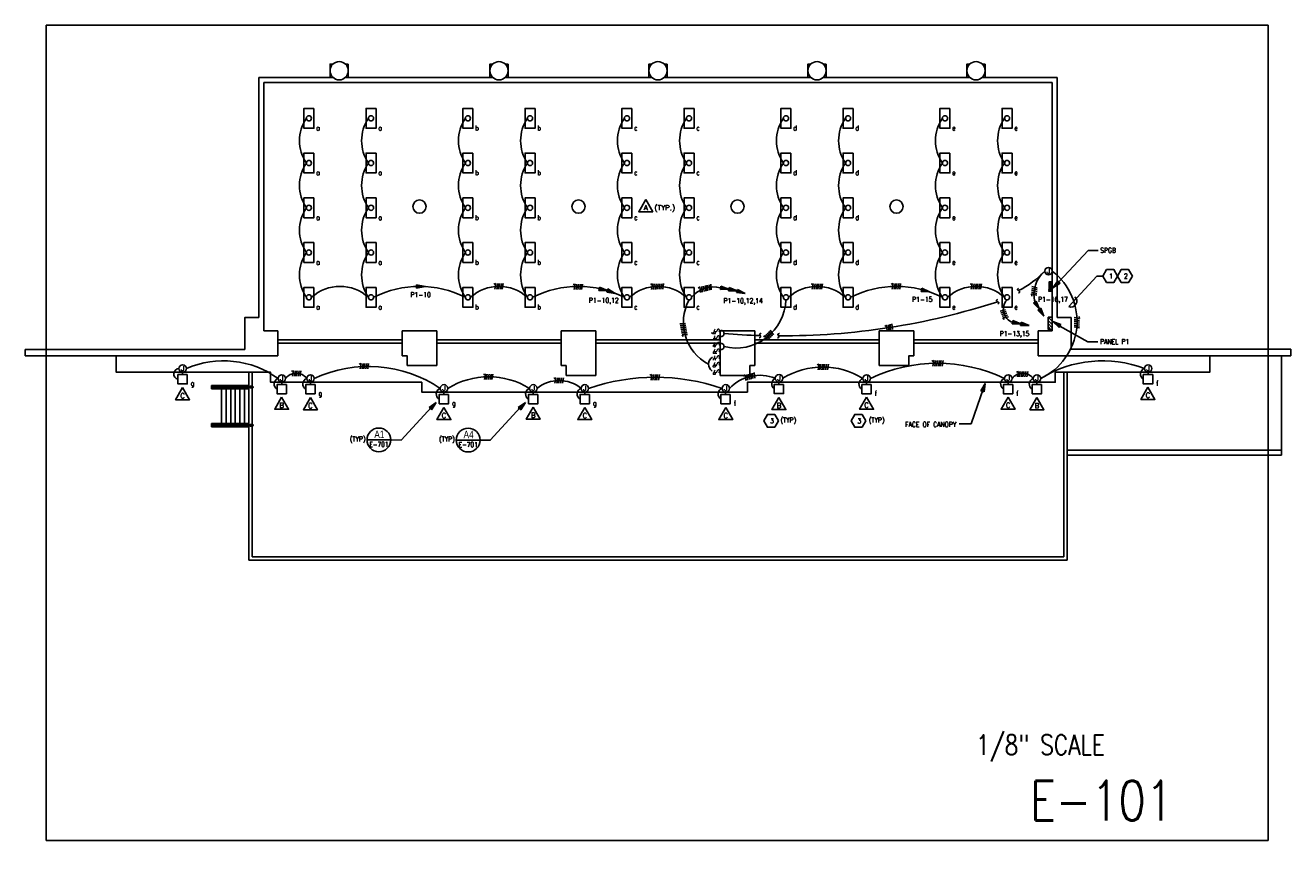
# Model space of a CAD drawing. Header units: inches. Extents: x -9715 to 32893, y -15613 to -1138.
# Tile 364 of 380: x 15472 to 18528, y -7327 to -5310. Entities that reach past the tile are written whole.
import ezdxf
from ezdxf.enums import TextEntityAlignment as Align

# ---------------------------------------------------------------- set-up
doc = ezdxf.new("R2010")
doc.units = ezdxf.units.IN
doc.header["$MEASUREMENT"] = 0
doc.linetypes.add('HIDDEN4', pattern=[0.09375, 0.0625, -0.03125])
doc.layers.get('0').update_dxf_attribs({"color": 252})
doc.layers.get('DEFPOINTS').update_dxf_attribs({"color": 11})
for name, color, linetype in [('E-ANNO-TEXT', 3, 'Continuous'), ('E-ELEC-LITE', 133, 'Continuous'), ('E-LITE-CIRC', 133, 'Continuous'), ('E-POWR-PANL', 113, 'Continuous'), ('S-ANNO-DIMS', 2, 'Continuous'), ('S-FNDN-FTNG', 138, 'Continuous')]:
    doc.layers.add(name, color=color, linetype=linetype)
doc.layers.add('E-ELEC-WIRE', color=133, linetype='Continuous', lineweight=25)
doc.styles.add('DIM', font='ROMANS.shx', dxfattribs={"width": 0.8})
doc.styles.add('small', font='romans.shx', dxfattribs={"width": 0.8, "height": 0.09375})
doc.styles.get("Standard").update_dxf_attribs({"font": 'romans.shx', "width": 0.8})
doc.styles.add('SYMBOL', font='SIMPLEX', dxfattribs={"width": 0.9, "height": 0.125})
doc.styles.add('Title', font='swiss.ttf', dxfattribs={"width": 0.8})

# ---------------------------------------------------------------- blocks, each defined once
blk = doc.blocks.new('JUNCBOX')
at = {"color": 0, "linetype": 'ByBlock', "lineweight": -2}
blk.add_circle((0, 0), 0.0938, dxfattribs=at)
at = {"color": 3, "linetype": 'Continuous', "lineweight": -2, "style": 'SYMBOL', "width": 0.9}
blk.add_text('J', height=0.125, dxfattribs=at).set_placement((0, 0), align=Align.MIDDLE)
blk = doc.blocks.new('INCANSQW')
at = {"color": 0, "linetype": 'ByBlock', "lineweight": -2}
for p, q in [((0, 0.068), (0, -0.073)), ((0.047, 0), (0, 0))]:
    blk.add_line(p, q, dxfattribs=at)
blk.add_lwpolyline([(0.047, 0.094), (0.234, 0.094), (0.234, -0.094), (0.047, -0.094)], close=True, dxfattribs=at)
blk = doc.blocks.new('Key Note-Triangle')
blk.add_lwpolyline([(0, 0.156), (-0.135, -0.078), (0.135, -0.078)], close=True)
blk.add_attdef('X', text='', height=0.1).set_placement((0, 0), align=Align.MIDDLE_CENTER)
blk = doc.blocks.new('*X560')
at = {"color": 0}
for p, q in [((297, 330.1), (302.9, 336)), ((297, 330.2), (302.8, 336)), ((297, 330.4), (302.6, 336)), ((297, 330.6), (302.4, 336)), ((297, 330.8), (302.2, 336)), ((297, 330.9), (302.1, 336)), ((297, 331.1), (301.9, 336)), ((297, 331.3), (301.7, 336)), ((297, 331.5), (301.5, 336)), ((297, 331.6), (301.4, 336)), ((297, 331.8), (301.2, 336)), ((297, 332), (301, 336)), ((297, 332.2), (300.8, 336)), ((297, 332.4), (300.6, 336)), ((297, 332.5), (300.5, 336)), ((297, 332.7), (300.3, 336)), ((297, 332.9), (300.1, 336)), ((297, 333.1), (299.9, 336)), ((297, 333.2), (299.8, 336)), ((297, 333.4), (299.6, 336)), ((297, 333.6), (299.4, 336)), ((297, 333.8), (299.2, 336)), ((297, 333.9), (299.1, 336)), ((297, 334.1), (298.9, 336)), ((297, 334.3), (298.7, 336)), ((297, 334.5), (298.5, 336)), ((297, 334.7), (298.3, 336)), ((297, 334.8), (298.2, 336)), ((297, 335), (298, 336)), ((297, 335.2), (297.8, 336)), ((297, 335.4), (297.6, 336)), ((297, 335.5), (297.5, 336)), ((297, 335.7), (297.3, 336)), ((297, 335.9), (297.1, 336)), ((297.1, 330), (303.1, 336)), ((297.3, 330), (303.3, 336)), ((297.5, 330), (303.5, 336)), ((297.6, 330), (303.6, 336)), ((297.8, 330), (303.8, 336)), ((298, 330), (304, 336)), ((298.2, 330), (304.2, 336)), ((298.4, 330), (304.4, 336)), ((298.5, 330), (304.5, 336)), ((298.7, 330), (304.7, 336)), ((298.9, 330), (304.9, 336)), ((299.1, 330), (305.1, 336)), ((299.2, 330), (305.2, 336)), ((299.4, 330), (305.4, 336)), ((299.6, 330), (305.6, 336)), ((299.8, 330), (305.8, 336)), ((299.9, 330), (305.9, 336)), ((300.1, 330), (306.1, 336)), ((300.3, 330), (306.3, 336)), ((300.5, 330), (306.5, 336)), ((300.7, 330), (306.7, 336)), ((300.8, 330), (306.8, 336)), ((301, 330), (307, 336)), ((301.2, 330), (307.2, 336)), ((301.4, 330), (307.4, 336)), ((301.5, 330), (307.5, 336)), ((301.7, 330), (307.7, 336)), ((301.9, 330), (307.9, 336)), ((302.1, 330), (308.1, 336)), ((302.2, 330), (308.2, 336)), ((302.4, 330), (308.4, 336)), ((302.6, 330), (308.6, 336)), ((302.8, 330), (308.8, 336)), ((303, 330), (309, 336)), ((303.1, 330), (309.1, 336)), ((303.3, 330), (309.3, 336)), ((303.5, 330), (309.5, 336)), ((303.7, 330), (309.7, 336)), ((303.8, 330), (309.8, 336)), ((304, 330), (310, 336)), ((304.2, 330), (310.2, 336)), ((304.4, 330), (310.4, 336)), ((304.5, 330), (310.5, 336)), ((304.7, 330), (310.7, 336)), ((304.9, 330), (310.9, 336)), ((305.1, 330), (311.1, 336)), ((305.3, 330), (311.3, 336)), ((305.4, 330), (311.4, 336)), ((305.6, 330), (311.6, 336)), ((305.8, 330), (311.8, 336)), ((306, 330), (312, 336)), ((306.1, 330), (312.1, 336)), ((306.3, 330), (312.3, 336)), ((306.5, 330), (312.5, 336)), ((306.7, 330), (312.7, 336)), ((306.8, 330), (312.8, 336)), ((307, 330), (313, 336)), ((307.2, 330), (313.2, 336)), ((307.4, 330), (313.4, 336)), ((307.5, 330), (313.5, 336)), ((307.7, 330), (313.7, 336)), ((307.9, 330), (313.9, 336)), ((308.1, 330), (314.1, 336)), ((308.3, 330), (314.3, 336)), ((308.4, 330), (314.4, 336)), ((308.6, 330), (314.6, 336)), ((308.8, 330), (314.8, 336)), ((309, 330), (315, 336)), ((309.1, 330), (315, 335.9)), ((309.3, 330), (315, 335.7)), ((309.5, 330), (315, 335.5)), ((309.7, 330), (315, 335.3)), ((309.8, 330), (315, 335.2)), ((310, 330), (315, 335)), ((310.2, 330), (315, 334.8)), ((310.4, 330), (315, 334.6)), ((310.6, 330), (315, 334.4)), ((310.7, 330), (315, 334.3)), ((310.9, 330), (315, 334.1)), ((311.1, 330), (315, 333.9)), ((311.3, 330), (315, 333.7)), ((311.4, 330), (315, 333.6)), ((311.6, 330), (315, 333.4)), ((311.8, 330), (315, 333.2)), ((312, 330), (315, 333)), ((312.1, 330), (315, 332.9)), ((312.3, 330), (315, 332.7)), ((312.5, 330), (315, 332.5)), ((312.7, 330), (315, 332.3)), ((312.9, 330), (315, 332.1)), ((313, 330), (315, 332)), ((313.2, 330), (315, 331.8)), ((313.4, 330), (315, 331.6)), ((313.6, 330), (315, 331.4)), ((313.7, 330), (315, 331.3)), ((313.9, 330), (315, 331.1)), ((314.1, 330), (315, 330.9)), ((314.3, 330), (315, 330.7)), ((314.4, 330), (315, 330.6)), ((314.6, 330), (315, 330.4)), ((314.8, 330), (315, 330.2)), ((315, 330), (315, 330))]:
    blk.add_line(p, q, dxfattribs=at)
blk = doc.blocks.new('PNL277')
at = {"color": 0, "linetype": 'ByBlock', "lineweight": -2, "xscale": 1.333333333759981, "yscale": 1.333333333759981, "zscale": 1.33333333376}
blk.add_blockref('*X560', (-407.6, -448), dxfattribs=at)
blk = doc.blocks.new('FLUOR2X4')
at = {"color": 0, "linetype": 'ByBlock', "lineweight": -2}
blk.add_lwpolyline([(-24, 12), (24, 12), (24, -12), (-24, -12)], close=True, dxfattribs=at)
blk.add_circle((0, 0), 6.26, dxfattribs=at)
blk = doc.blocks.new('ARROW1')
at = {"ltscale": 3}
blk.add_hatch(color=256, dxfattribs=at).paths.add_polyline_path([(-1.7, -0.34), (-1.7, 0.35), (0, 0)])
for points in [[(0, 0), (-1.7, 0.35)], [(0, 0), (-1.7, -0.34)]]:
    blk.add_lwpolyline(points, dxfattribs=at)
at = {"layer": 'E-ELEC-WIRE', "ltscale": 3}
blk.add_lwpolyline([(-1.7, -0.34), (-1.7, 0.35)], dxfattribs=at)
blk = doc.blocks.new('SWFIXCON')
at = {"color": 0, "linetype": 'ByBlock', "lineweight": -2, "style": 'SYMBOL', "width": 0.9}
blk.add_text('S', height=0.125, dxfattribs=at).set_placement((-0.046, -0.138))
at = {"color": 3, "linetype": 'Continuous', "lineweight": -2, "style": 'small', "width": 0.9}
blk.add_attdef('A', (0.028, -0.172), '', height=0.09, dxfattribs=at)
blk = doc.blocks.new('*X558')
at = {"color": 0}
for p, q in [((0, 0), (8, 8)), ((0, 6.4), (1.6, 8)), ((6.4, 0), (14.4, 8)), ((12.7, 0), (20.7, 8)), ((19.1, 0), (24, 4.9))]:
    blk.add_line(p, q, dxfattribs=at)
blk = doc.blocks.new('PNL120')
at = {"color": 0, "linetype": 'ByBlock', "lineweight": -2}
for p, q in [((-12, 0), (12, 0)), ((-12, -8), (-12, 0)), ((12, 0), (12, -8)), ((12, -8), (-12, -8))]:
    blk.add_line(p, q, dxfattribs=at)
at = {"linetype": 'ByBlock', "lineweight": -2}
blk.add_blockref('*X558', (-12, -8), dxfattribs=at)
blk = doc.blocks.new('BREAK')
at = {"color": 0, "linetype": 'Continuous', "lineweight": -2}
blk.add_lwpolyline([(0, 0.062), (-0.005, 0.057), (-0.01, 0.052), (-0.014, 0.048), (-0.018, 0.044), (-0.02, 0.041), (-0.023, 0.038), (-0.024, 0.035), (-0.025, 0.033), (-0.025, 0.03), (-0.025, 0.028), (-0.024, 0.026), (-0.023, 0.024), (-0.021, 0.022), (-0.019, 0.02), (-0.018, 0.018), (-0.016, 0.016), (-0.014, 0.014), (-0.012, 0.012), (-0.01, 0.01), (-0.008, 0.008), (-0.006, 0.006), (-0.004, 0.004), (-0.002, 0.002), (0, 0), (0.002, -0.002), (0.004, -0.004), (0.006, -0.006), (0.008, -0.008), (0.01, -0.01), (0.012, -0.012), (0.014, -0.014), (0.016, -0.016), (0.018, -0.018), (0.019, -0.02), (0.021, -0.022), (0.023, -0.024), (0.024, -0.026), (0.025, -0.028), (0.025, -0.03), (0.025, -0.033), (0.024, -0.035), (0.023, -0.038), (0.02, -0.041), (0.018, -0.044), (0.014, -0.048), (0.01, -0.052), (0.005, -0.057), (0, -0.062)], dxfattribs=at)
blk = doc.blocks.new('5TICK')
at = {"color": 0, "linetype": 'ByBlock', "lineweight": -2}
for p, q in [((-0.093, 0.068), (-0.143, 0.053)), ((-0.093, 0.068), (-0.117, -0.07)), ((-0.046, 0.068), (-0.07, -0.07)), ((0.001, 0.068), (-0.023, -0.07)), ((0.023, -0.07), (0.048, 0.068)), ((0.07, -0.07), (0.095, 0.068)), ((0.117, -0.07), (0.142, 0.068))]:
    blk.add_line(p, q, dxfattribs=at)
blk = doc.blocks.new('4TICK')
at = {"color": 0, "linetype": 'ByBlock', "lineweight": -2}
for p, q in [((-0.082, 0.069), (-0.132, 0.054)), ((-0.082, 0.069), (-0.106, -0.069)), ((-0.035, 0.069), (-0.059, -0.069)), ((0.012, 0.069), (-0.012, -0.069)), ((0.035, -0.069), (0.059, 0.069)), ((0.082, -0.069), (0.106, 0.069))]:
    blk.add_line(p, q, dxfattribs=at)
blk = doc.blocks.new('3TICK')
at = {"color": 0, "linetype": 'ByBlock', "lineweight": -2}
for p, q in [((-0.046, 0.068), (-0.096, 0.053)), ((-0.046, 0.068), (-0.07, -0.07)), ((0.001, 0.068), (-0.023, -0.07)), ((0.048, 0.068), (0.023, -0.07)), ((0.07, -0.07), (0.095, 0.068))]:
    blk.add_line(p, q, dxfattribs=at)

msp = doc.modelspace()

# ---------------------------------------------------------------- linework, layer by layer
at = {"layer": 'DEFPOINTS'}
msp.add_lwpolyline([(15522.33734, -7278), (18473.21512, -7278), (18473.21512, -5310), (15522.33734, -5310)], close=True, dxfattribs=at)
at = {"layer": 'E-ANNO-TEXT'}
for p, q in [((17992.22799, -5989.31193), (18059.40489, -5915.33976, -72)), ((17786.27862, -6185.80748), (17756.60004, -6272.3082)), ((17756.60004, -6272.3082), (17726.95646, -6272.3082)), ((16297.13761, -6311.11975), (16354.56398, -6311.11975)), ((16512.66205, -6311.42574), (16570.08841, -6311.42574))]:
    msp.add_line(p, q, dxfattribs=at)
for points in [[(17968.10293, -5929.75227), (18038.76756, -5853.63234), (18062.76756, -5853.63234)], [(17970.71512, -6036.14497), (18038.34954, -6074.09131), (18062.34954, -6074.09131)], [(16452.62897, -6232.09581), (16379.33503, -6311.42574), (16354.56398, -6311.11975)], [(16668.15341, -6232.4018), (16594.85946, -6311.73172), (16570.08841, -6311.42574)]]:
    msp.add_lwpolyline(points, dxfattribs=at)
at = {"layer": 'E-ANNO-TEXT', "elevation": -72}
msp.add_lwpolyline([(18059.40489, -5915.33976), (18074.16764, -5915.33976)], dxfattribs=at)
for points in [[(18109.80044, -5915.3398), (18100.8922, -5899.91033), (18083.07576, -5899.91039), (18074.16764, -5915.33976), (18083.07583, -5930.76926), (18100.89227, -5930.76924)], [(18145.43324, -5915.33985), (18136.525, -5899.91037), (18118.70856, -5899.91044), (18109.80044, -5915.3398), (18118.70863, -5930.7693), (18136.52507, -5930.76929)]]:
    msp.add_lwpolyline(points, close=True, dxfattribs=at)
at = {"layer": 'E-ANNO-TEXT'}
for points in [[(17290.84006, -6265.11845), (17281.93182, -6249.68897), (17264.11538, -6249.68904), (17255.20726, -6265.1184), (17264.11546, -6280.5479), (17281.93189, -6280.54789)], [(17501.62507, -6265.1629), (17492.71683, -6249.73343), (17474.90039, -6249.73349), (17465.99227, -6265.16286), (17474.90047, -6280.59236), (17492.71691, -6280.59234)]]:
    msp.add_lwpolyline(points, close=True, dxfattribs=at)
at = {"layer": 'E-ANNO-TEXT', "ltscale": 100}
for centre in [(16325.8508, -6311.11975), (16541.37523, -6311.42574)]:
    msp.add_circle(centre, 28.71318, dxfattribs=at)
at = {"layer": 'E-ELEC-WIRE'}
for centre, radius, start, end in [((15843.6105, -6151.82781), 13.14646, 93.03015487, 255.75523119), ((15950.53209, -6345.23705), 225.14169, 54.1707415, 113.45602033), ((16300.63201, -6443.73436), 310.07463, 55.99199732, 114.99494074), ((17397.71799, -6319.44328), 184.38334, 58.22211004, 121.5482018), ((17674.83122, -6503.11602), 377.0015, 64.55121885, 115.45092938), ((18073.64243, -6404.35767, 2880), 284.179, 69.20006092, 121.74602875), ((16590.90373, -6346.73629), 188.10472, 58.29437157, 121.70020793), ((16761.12802, -6251.85187), 84.10554, 50.76803809, 129.38196256), ((16993.44599, -6657.11518), 497.23976, 71.09271153, 108.90728847)]:
    msp.add_arc(centre, radius, start, end, dxfattribs=at)
at = {"layer": 'E-LITE-CIRC', "linetype": 'ByBlock', "lineweight": -2}
for p, q in [((16986.49595, -5934.46681), (16981.71277, -5936.02685)), ((16986.49595, -5934.46681), (16984.50021, -5947.81848)), ((16990.99441, -5934.34912), (16988.99867, -5947.70079)), ((16995.49287, -5934.23143), (16993.49713, -5947.5831)), ((16997.99559, -5947.46541), (16999.99133, -5934.11374)), ((17002.49405, -5947.34772), (17004.48979, -5933.99605)), ((17006.99251, -5947.23003), (17008.98825, -5933.87836)), ((17011.49097, -5947.11234), (17013.48671, -5933.76067)), ((17101.29932, -5941.82614), (17096.98024, -5944.40645)), ((17101.29932, -5941.82614), (17102.30917, -5955.28832)), ((17105.66009, -5940.71541), (17106.66994, -5954.17759)), ((17110.02085, -5939.60468), (17111.03071, -5953.06686)), ((17115.39147, -5951.95613), (17114.38162, -5938.49395)), ((17119.75224, -5950.8454), (17118.74239, -5937.38322)), ((17124.113, -5949.73467), (17123.10315, -5936.27249)), ((17128.47377, -5948.62394), (17127.46392, -5935.16176)), ((17065.98591, -6030.18455), (17052.49072, -6030.54467)), ((17066.88527, -6034.59376), (17053.39007, -6034.95388)), ((17067.78462, -6039.00297), (17054.28943, -6039.36309)), ((17068.68398, -6043.41219), (17055.18878, -6043.77231)), ((17056.08814, -6048.18152), (17069.58333, -6047.8214)), ((17056.98749, -6052.59073), (17070.48269, -6052.23061)), ((17057.88684, -6056.99995), (17071.38204, -6056.63983)), ((17057.88684, -6056.99995), (17060.25608, -6061.43832))]:
    msp.add_line(p, q, dxfattribs=at)
at = {"layer": 'E-LITE-CIRC'}
for centre, radius, start, end in [((16230.73713, -5588.54122), 96.65041, 145.99526977, 214.00473023), ((16380.73713, -5588.54122), 96.65041, 145.99526977, 214.00473023), ((16614.73713, -5588.54122), 96.65041, 145.99526977, 214.00473023), ((16764.73713, -5588.54122), 96.65041, 145.99526977, 214.00473023), ((16998.73713, -5588.54122), 96.65041, 145.99526977, 214.00473023), ((17148.73713, -5588.54122), 96.65041, 145.99526977, 214.00473023), ((17382.73713, -5588.54122), 96.65041, 145.99526977, 214.00473023), ((17532.73713, -5588.54122), 96.65041, 145.99526977, 214.00473023), ((17766.73713, -5588.54122), 96.65041, 145.99526977, 214.00473023), ((17916.73713, -5588.54122), 96.65041, 145.99526977, 214.00473023), ((16230.77631, -5696.66118), 96.69089, 146.00123869, 213.99883087), ((16380.77631, -5696.66118), 96.69089, 146.00123869, 213.99883087), ((16614.72958, -5696.6469), 96.64416, 145.99276904, 214.00723096), ((16764.72958, -5696.6469), 96.64416, 145.99276904, 214.00723096), ((16998.77631, -5696.66118), 96.69089, 146.00123869, 213.99883087), ((17148.72958, -5696.6469), 96.64416, 145.99276904, 214.00723096), ((17382.72958, -5696.6469), 96.64416, 145.99276904, 214.00723096), ((17532.72958, -5696.6469), 96.64416, 145.99276904, 214.00723096), ((17766.72958, -5696.6469), 96.64416, 145.99276904, 214.00723096), ((17916.72958, -5696.6469), 96.64416, 145.99276904, 214.00723096), ((16230.51554, -5804.71412), 96.42915, 145.95468, 214.04525033), ((16380.51554, -5804.71412), 96.42915, 145.95468, 214.04525033), ((16614.56252, -5804.69974), 96.47613, 145.96329138, 214.03670862), ((16764.55469, -5804.69734), 96.4683, 145.96186556, 214.03971668), ((16998.51554, -5804.71412), 96.42915, 145.95468, 214.04525033), ((17148.56252, -5804.69974), 96.47613, 145.96329182, 214.03670818), ((17382.56252, -5804.69974), 96.47613, 145.96329138, 214.03670862), ((17532.56252, -5804.69974), 96.47613, 145.96329182, 214.03670818), ((17766.55468, -5804.69734), 96.4683, 145.9618655, 214.03971673), ((17916.56252, -5804.69974), 96.47613, 145.96329182, 214.03670818), ((16230.58149, -5912.69974), 96.49185, 145.96959741, 214.03040259), ((16380.58149, -5912.69974), 96.49185, 145.96959741, 214.03040259), ((16614.58149, -5912.69974), 96.49185, 145.96959741, 214.03040259), ((16764.58211, -5912.69955), 96.49247, 145.96812621, 214.03029163), ((16998.58149, -5912.69974), 96.49185, 145.96959741, 214.03040259), ((17148.58149, -5912.69974), 96.49185, 145.96959741, 214.03040259), ((17382.58149, -5912.69974), 96.49185, 145.96959741, 214.03040259), ((17532.58149, -5912.69974), 96.49185, 145.96959741, 214.03040259), ((17766.58211, -5912.69955), 96.49247, 145.96812621, 214.03029163), ((17916.58149, -5912.69974), 96.49185, 145.96959741, 214.03040259), ((17764.52131, -5742.53194), 233.66303, 297.04055521, 316.4505563), ((17982.91311, -5960.28347), 75.0109, 130.8240363, 193.94680455), ((17859.60331, -6024.71269), 152.32061, 295.05955575, 52.71522813), ((16231.87562, -6043.5099), 103.07701, 48.17392289, 131.82607711), ((16423.8795, -6187.00423), 246.57268, 63.3137285, 116.68783704), ((16615.87562, -6043.50918), 103.07648, 48.17365771, 131.82634229), ((16807.87562, -6186.98786), 246.55631, 63.31126031, 116.68873969), ((16999.87562, -6043.5099), 103.07701, 48.17392289, 131.82607711), ((17132.82329, -6007.45471), 65.82169, 73.97888414, 141.74427685), ((17383.87562, -6043.5099), 103.07701, 48.17392289, 131.82607711), ((17575.87562, -6186.98786), 246.55631, 63.31126031, 116.68873969), ((17767.87562, -6043.50511), 103.07344, 48.17214684, 131.82785316), ((17176.22672, -6027.14619), 114.9266, 151.86958901, 241.7757889), ((17188.20096, -5968.5876), 120.75387, 256.25593406, 357.92462943), ((17298.95752, -4371.6074), 1688.30352, 269.72041246, 287.98323361), ((17867.03907, -5995.75608), 33.21907, 136.66861989, 260.06747878), ((17152.12419, -6054.38292), 7.39702, 267.78063632, 92.21936368), ((17152.12419, -6085.50712), 7.39702, 267.78063632, 92.21936368), ((17291.40653, -4423.6915), 1636.01596, 265.37615736, 268.44159662), ((17141.38161, -6128.40844), 19.50634, 119.84945469, 236.65676325), ((18179.29183, -6152.27285), 14.33104, 109.29573918, 239.49203888), ((16087.05663, -6176.22426), 14.32877, 109.28763068, 239.49775539), ((16125.96865, -6182.63371), 32.48119, 37.85812122, 142.14187878), ((16156.34631, -6176.2244), 14.32852, 109.28688463, 239.49837104), ((17245.80292, -6255.70108), 100.61577, 68.152552, 136.70585065), ((17289.54294, -6175.94661), 15.01881, 114.78966682, 233.95605686), ((17499.55207, -6176.2244), 14.32852, 109.28688463, 239.49837104), ((17841.02657, -6175.84267), 13.80103, 107.70131277, 240.88489945), ((17880.47527, -6182.73922), 32.54893, 38.01125525, 141.98874475), ((17910.81271, -6176.19299), 14.29032, 109.16969057, 239.59465155), ((16478.7517, -6200.19284), 14.29011, 109.16905927, 239.59517263), ((16694.4554, -6200.20219), 14.29011, 109.16905928, 239.59517263), ((16819.01379, -6200.20219), 14.29011, 109.16905927, 239.59517263), ((17159.26271, -6200.20219), 14.29011, 109.16905928, 239.59517262)]:
    msp.add_arc(centre, radius, start, end, dxfattribs=at)
at = {"layer": 'E-LITE-CIRC', "color": 3}
msp.add_arc((17997.41352, -5976.39712), 13.91697, 248.12363889, 50.29593596, dxfattribs=at)
at = {"layer": 'S-FNDN-FTNG'}
for p, q in [((16035.87562, -5435.69974), (16214.77595, -5435.69974)), ((16035.87562, -6015.69974), (16035.87562, -5435.69974)), ((16244.97529, -5435.69974), (16600.77595, -5435.69974)), ((16630.97529, -5435.69974), (16984.77595, -5435.69974)), ((17014.97529, -5435.69974), (17368.77595, -5435.69974)), ((17398.97529, -5435.69974), (17752.77595, -5435.69974)), ((17782.97529, -5435.69974), (17963.87562, -5435.69974)), ((16047.87562, -6023.69974), (16047.87562, -5447.69974)), ((16047.87562, -5447.69974), (17951.87562, -5447.69974)), ((17951.87562, -5447.69974), (17951.87562, -6023.69974)), ((17963.87562, -6015.69974), (17997.87562, -6015.69974)), ((17997.87562, -6015.69974), (17997.87562, -6091.69974)), ((17149.87562, -6047.69974), (17233.87562, -6047.69974)), ((16081.87562, -6069.69974), (16381.87562, -6069.69974)), ((16081.87562, -6077.69974), (16381.87562, -6077.69974)), ((16465.87562, -6069.69974), (16765.87562, -6069.69974)), ((16465.87562, -6077.69974), (16765.87562, -6077.69974)), ((16849.87562, -6069.69974), (17149.87562, -6069.69974)), ((16849.87562, -6077.69974), (17149.87562, -6077.69974)), ((17233.87562, -6069.69974), (17533.87562, -6069.69974)), ((17233.87562, -6077.69974), (17533.87562, -6077.69974)), ((17617.87562, -6069.69974), (17917.87562, -6069.69974)), ((17617.87562, -6077.69974), (17917.87562, -6077.69974)), ((16001.87562, -6092.69974), (15471.8731, -6092.69974)), ((15471.8731, -6092.69974), (15471.8731, -6107.69974)), ((15471.8731, -6107.69974), (16081.87562, -6107.69974)), ((18527.87814, -6107.69974), (17917.87562, -6107.69974)), ((17997.87562, -6091.69974), (18527.87814, -6091.69974)), ((18505.87562, -6107.69974), (18268.87562, -6107.69974)), ((18505.87562, -6335.69974), (18505.87562, -6107.69974)), ((18527.87814, -6107.69974), (18527.87814, -6091.69974)), ((16011.87562, -6147.69974), (16011.87562, -6179.69974)), ((17149.87562, -6155.69974), (17221.87562, -6155.69974)), ((17980.37562, -6147.69974), (17980.37562, -6593.69974)), ((17987.87562, -6147.69974), (17987.87562, -6601.19974)), ((15921.87562, -6179.69974), (15921.87562, -6187.69974)), ((16011.87562, -6179.69974), (15921.87562, -6179.69974)), ((16011.87562, -6187.69974), (15921.87562, -6187.69974)), ((15945.87562, -6187.69974), (15945.87562, -6271.69974)), ((15956.87562, -6187.69974), (15956.87562, -6271.69974)), ((15967.87562, -6187.69974), (15967.87562, -6271.69974)), ((15972.64457, -6182.44974), (15972.04417, -6182.44974)), ((15972.64457, -6184.94974), (15972.04417, -6184.94974)), ((15972.34437, -6182.74994), (15972.34437, -6182.14953)), ((15972.34437, -6184.64953), (15972.34437, -6185.24994)), ((15975.64457, -6182.44974), (15975.04417, -6182.44974)), ((15975.64457, -6184.94974), (15975.04417, -6184.94974)), ((15975.34437, -6182.74994), (15975.34437, -6182.14953)), ((15975.34437, -6184.64953), (15975.34437, -6185.24994)), ((15978.87562, -6187.69974), (15978.87562, -6271.69974)), ((15989.87562, -6187.69974), (15989.87562, -6271.69974)), ((16000.87562, -6187.69974), (16000.87562, -6271.69974)), ((16011.87562, -6187.69974), (16011.87562, -6271.69974)), ((16013.9129, -6182.44974), (16014.51331, -6182.44974)), ((16013.9129, -6184.94974), (16014.51331, -6184.94974)), ((16014.21311, -6182.74994), (16014.21311, -6182.14953)), ((16014.21311, -6184.64953), (16014.21311, -6185.24994)), ((16016.9129, -6182.44974), (16017.51331, -6182.44974)), ((16016.9129, -6184.94974), (16017.51331, -6184.94974)), ((16017.21311, -6182.74994), (16017.21311, -6182.14953)), ((16017.21311, -6184.64953), (16017.21311, -6185.24994)), ((16011.87562, -6271.69974), (15921.87562, -6271.69974)), ((15921.87562, -6279.69974), (15921.87562, -6271.69974)), ((16011.87562, -6279.69974), (15921.87562, -6279.69974)), ((15928.61332, -6274.44974), (15928.01292, -6274.44974)), ((15928.61332, -6276.94974), (15928.01292, -6276.94974)), ((15928.31312, -6274.74994), (15928.31312, -6274.14953)), ((15928.31312, -6276.64953), (15928.31312, -6277.24994)), ((15931.61332, -6274.44974), (15931.01292, -6274.44974)), ((15931.61332, -6276.94974), (15931.01292, -6276.94974)), ((15931.31312, -6274.74994), (15931.31312, -6274.14953)), ((15931.31312, -6276.64953), (15931.31312, -6277.24994)), ((15972.64457, -6274.44974), (15972.04417, -6274.44974)), ((15972.64457, -6276.94974), (15972.04417, -6276.94974)), ((15972.34437, -6274.74994), (15972.34437, -6274.14953)), ((15972.34437, -6276.64953), (15972.34437, -6277.24994)), ((15975.64457, -6274.44974), (15975.04417, -6274.44974)), ((15975.64457, -6276.94974), (15975.04417, -6276.94974)), ((15975.34437, -6274.74994), (15975.34437, -6274.14953)), ((15975.34437, -6276.64953), (15975.34437, -6277.24994)), ((16011.87562, -6279.69974), (16011.87562, -6601.19974)), ((16013.9129, -6274.44974), (16014.51331, -6274.44974)), ((16013.9129, -6276.94974), (16014.51331, -6276.94974)), ((16014.21311, -6274.74994), (16014.21311, -6274.14953)), ((16014.21311, -6276.64953), (16014.21311, -6277.24994)), ((16016.9129, -6274.44974), (16017.51331, -6274.44974)), ((16016.9129, -6276.94974), (16017.51331, -6276.94974)), ((16017.21311, -6274.74994), (16017.21311, -6274.14953)), ((16017.21311, -6276.64953), (16017.21311, -6277.24994)), ((17987.87562, -6347.69974), (18505.87562, -6347.69974)), ((18505.87562, -6335.69974), (18505.87562, -6347.69974)), ((16019.37562, -6593.69974), (17980.37562, -6593.69974)), ((17987.87562, -6601.19974), (16011.87562, -6601.19974))]:
    msp.add_line(p, q, dxfattribs=at)
at = {"layer": 'S-FNDN-FTNG', "linetype": 'Continuous'}
for p, q in [((16019.37562, -6147.69974), (16019.37562, -6182.76224)), ((16019.37562, -6184.63724), (16019.37562, -6274.76224)), ((16019.37562, -6276.63724), (16019.37562, -6593.69974)), ((17987.87562, -6335.69974), (18505.87562, -6335.69974))]:
    msp.add_line(p, q, dxfattribs=at)
at = {"layer": 'S-FNDN-FTNG', "linetype": 'HIDDEN4', "ltscale": 10}
for p, q in [((15927.56312, -6184.63724), (15927.56312, -6182.76224)), ((15928.61332, -6182.44974), (15928.01292, -6182.44974)), ((15928.61332, -6184.94974), (15928.01292, -6184.94974)), ((15928.31312, -6182.74994), (15928.31312, -6182.14953)), ((15928.31312, -6184.64953), (15928.31312, -6185.24994)), ((15931.61332, -6182.44974), (15931.01292, -6182.44974)), ((15931.61332, -6184.94974), (15931.01292, -6184.94974)), ((15931.31312, -6182.74994), (15931.31312, -6182.14953)), ((15931.31312, -6184.64953), (15931.31312, -6185.24994)), ((15932.06312, -6184.63724), (15932.06312, -6182.76224)), ((15971.59437, -6184.63724), (15971.59437, -6182.76224)), ((15976.09437, -6184.63724), (15976.09437, -6182.76224)), ((16013.46311, -6184.63724), (16013.46311, -6182.76224)), ((16017.96311, -6184.63724), (16017.96311, -6182.76224)), ((15927.56312, -6274.76224), (15927.56312, -6276.63724)), ((15932.06312, -6274.76224), (15932.06312, -6276.63724)), ((15971.59437, -6274.76224), (15971.59437, -6276.63724)), ((15976.09437, -6274.76224), (15976.09437, -6276.63724)), ((16013.46311, -6274.76224), (16013.46311, -6276.63724)), ((16017.96311, -6274.76224), (16017.96311, -6276.63724))]:
    msp.add_line(p, q, dxfattribs=at)
at = {"layer": 'S-FNDN-FTNG'}
for points in [[(16214.77595, -5403.69974), (16207.87562, -5403.69974), (16207.87562, -5435.69974), (16214.77595, -5435.69974)], [(16244.97529, -5435.69974), (16251.87562, -5435.69974), (16251.87562, -5403.69974)], [(16251.87562, -5403.69974), (16244.97529, -5403.69974)], [(16600.77595, -5403.69974), (16593.87562, -5403.69974), (16593.87562, -5435.69974), (16600.77595, -5435.69974)], [(16630.97529, -5435.69974), (16637.87562, -5435.69974), (16637.87562, -5403.69974)], [(16637.87562, -5403.69974), (16630.97529, -5403.69974)], [(16984.77595, -5403.69974), (16977.87562, -5403.69974), (16977.87562, -5435.69974), (16984.77595, -5435.69974)], [(17021.87562, -5403.69974), (17014.97529, -5403.69974)], [(17014.97529, -5435.69974), (17021.87562, -5435.69974), (17021.87562, -5403.69974)], [(17368.77595, -5403.69974), (17361.87562, -5403.69974), (17361.87562, -5435.69974), (17368.77595, -5435.69974)], [(17405.87562, -5403.69974), (17398.97529, -5403.69974)], [(17398.97529, -5435.69974), (17405.87562, -5435.69974), (17405.87562, -5403.69974)], [(17752.77595, -5403.69974), (17745.87562, -5403.69974), (17745.87562, -5435.69974), (17752.77595, -5435.69974)], [(17789.87562, -5403.69974), (17782.97529, -5403.69974)], [(17782.97529, -5435.69974), (17789.87562, -5435.69974), (17789.87562, -5403.69974)], [(17963.87562, -6015.69974), (17963.87562, -5435.69974)], [(16035.87562, -6015.69974), (16001.87562, -6015.69974), (16001.87562, -6092.69974)], [(16047.87562, -6047.69974), (16047.87562, -6023.69974)], [(16047.87562, -6047.69974), (16081.87562, -6047.69974)], [(16081.87562, -6047.69974), (16081.87562, -6107.69974)], [(16381.87562, -6047.69974), (16465.87562, -6047.69974)], [(16381.87562, -6107.69974), (16381.87562, -6047.69974)], [(16465.87562, -6047.69974), (16465.87562, -6131.69974)], [(16765.87562, -6047.69974), (16849.87562, -6047.69974)], [(16765.87562, -6131.69974), (16765.87562, -6047.69974)], [(16849.87562, -6047.69974), (16849.87562, -6155.69974)], [(17149.87562, -6155.69974), (17149.87562, -6047.69974)], [(17233.87562, -6047.69974), (17233.87562, -6131.69974)], [(17533.87562, -6131.69974), (17533.87562, -6047.69974)], [(17533.87562, -6047.69974), (17617.87562, -6047.69974)], [(17617.87562, -6047.69974), (17617.87562, -6107.69974)], [(17917.87562, -6047.69974), (17917.87562, -6107.69974)], [(17951.87562, -6047.69974), (17917.87562, -6047.69974)], [(17917.87562, -6047.69974), (17951.87562, -6047.69974)], [(17951.87562, -6023.69974), (17951.87562, -6047.69974)], [(18332.37562, -6107.69974), (18332.37562, -6147.69974), (17959.37562, -6147.69974), (17959.37562, -6171.69974), (17215.87562, -6171.69974), (17215.87562, -6195.69974), (16429.37562, -6195.69974), (16429.37562, -6171.69974), (16064.37562, -6171.69974), (16064.37562, -6147.69974), (15691.37562, -6147.69974), (15691.37562, -6107.69974)], [(16381.87562, -6107.69974), (16393.87562, -6107.69974), (16393.87562, -6131.69974)], [(17617.87562, -6107.69974), (17605.87562, -6107.69974), (17605.87562, -6131.69974)], [(16393.87562, -6131.69974), (16465.87562, -6131.69974)], [(16765.87562, -6131.69974), (16777.87562, -6131.69974), (16777.87562, -6155.69974)], [(17233.87562, -6131.69974), (17221.87562, -6131.69974), (17221.87562, -6155.69974)], [(17605.87562, -6131.69974), (17533.87562, -6131.69974)], [(16777.87562, -6155.69974), (16849.87562, -6155.69974)], [(15927.56312, -6182.76224), (15927.56312, -6181.69974), (15932.06312, -6181.69974), (15932.06312, -6182.76224)], [(15932.06312, -6184.63724), (15932.06312, -6185.69974), (15927.56312, -6185.69974), (15927.56312, -6184.63724)], [(15971.59437, -6182.76224), (15971.59437, -6181.69974), (15976.09437, -6181.69974), (15976.09437, -6182.76224)], [(15976.09437, -6184.63724), (15976.09437, -6185.69974), (15971.59437, -6185.69974), (15971.59437, -6184.63724)], [(16017.96311, -6182.76224), (16017.96311, -6181.69974), (16013.46311, -6181.69974), (16013.46311, -6182.76224)], [(16013.46311, -6184.63724), (16013.46311, -6185.69974), (16017.96311, -6185.69974), (16017.96311, -6184.63724)], [(15932.06312, -6274.76224), (15932.06312, -6273.69974), (15927.56312, -6273.69974), (15927.56312, -6274.76224)], [(15927.56312, -6276.63724), (15927.56312, -6277.69974), (15932.06312, -6277.69974), (15932.06312, -6276.63724)], [(15976.09437, -6274.76224), (15976.09437, -6273.69974), (15971.59437, -6273.69974), (15971.59437, -6274.76224)], [(15971.59437, -6276.63724), (15971.59437, -6277.69974), (15976.09437, -6277.69974), (15976.09437, -6276.63724)], [(16013.46311, -6274.76224), (16013.46311, -6273.69974), (16017.96311, -6273.69974), (16017.96311, -6274.76224)], [(16017.96311, -6276.63724), (16017.96311, -6277.69974), (16013.46311, -6277.69974), (16013.46311, -6276.63724)]]:
    msp.add_lwpolyline(points, dxfattribs=at)
for points in [[(16021.71311, -6184.63724), (15923.81312, -6184.63724, -1), (15923.81312, -6182.76224), (16021.71311, -6182.76224, -1)], [(16021.71311, -6274.76224), (15923.81312, -6274.76224, 1), (15923.81312, -6276.63724), (16021.71311, -6276.63724, 1)]]:
    msp.add_lwpolyline(points, format="xyb", close=True, dxfattribs=at)
for centre, radius in [((16229.87562, -5419.69974), 22), ((16615.87562, -5419.69974), 22), ((16999.87562, -5419.69974), 22), ((17383.87562, -5419.69974), 22), ((17767.87562, -5419.69974), 22), ((16423.87562, -5747.69974), 16), ((16807.87562, -5747.69974), 16), ((17191.87562, -5747.69974), 16), ((17575.87562, -5747.69974), 16)]:
    msp.add_circle(centre, radius, dxfattribs=at)
at = {"layer": 'S-FNDN-FTNG', "linetype": 'HIDDEN4', "ltscale": 10}
for centre in [(15929.81312, -6183.69974), (15973.84437, -6183.69974), (16015.71311, -6183.69974), (15929.81312, -6275.69974), (15973.84437, -6275.69974), (16015.71311, -6275.69974)]:
    msp.add_circle(centre, 0.9375, dxfattribs=at)
for centre, start, end in [((15923.81312, -6183.69974), 290.82749693, 69.17250307), ((16021.71311, -6183.69974), 110.82749693, 249.17250307), ((15923.81312, -6275.69974), 290.82749693, 69.17250307), ((16021.71311, -6275.69974), 110.82749693, 249.17250307)]:
    msp.add_arc(centre, 0.9375, start, end, dxfattribs=at)

# ---------------------------------------------------------------- block references
at = {"layer": 'E-ANNO-TEXT', "linetype": 'ByBlock', "xscale": 125, "yscale": 125}
for p, values in [((16970.20211, -5750.43206), {'X': 'A'}), ((15851.68286, -6204.42738), {'X': 'C'}), ((18183.20299, -6203.42738), {'X': 'C'}), ((16090.97058, -6227.42738), {'X': 'B'}), ((16160.38092, -6228.42738), {'X': 'C'}), ((16482.82675, -6252.42271), {'X': 'C'}), ((16698.41004, -6251.43206), {'X': 'B'}), ((16823.08883, -6252.43206), {'X': 'C'}), ((17163.33776, -6252.43206), {'X': 'C'}), ((17292.01303, -6228.03938), {'X': 'B'}), ((17503.46627, -6227.42738), {'X': 'C'}), ((17845.47719, -6227.42271), {'X': 'C'}), ((17914.88754, -6228.42271), {'X': 'B'})]:
    msp.add_blockref('Key Note-Triangle', p, dxfattribs=at).add_auto_attribs(values)
at = {"layer": 'E-ANNO-TEXT', "yscale": 12, "zscale": 12}
for p, xscale, rotation in [((17953.78686, -5944.20248), 11.99999999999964, 225.4324832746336), ((17953.36885, -6025.52116), -11.99999999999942, 328.3491139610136), ((17790.32468, -6174.51016), 12.00000000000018, 70.29536535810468), ((16464.31572, -6220.85559), 11.99999999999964, 45.4324832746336), ((16679.84015, -6221.16157), 11.99999999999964, 45.4324832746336)]:
    msp.add_blockref('ARROW1', p, dxfattribs=dict(at, xscale=xscale, rotation=rotation))
at = {"layer": 'E-ELEC-LITE', "xscale": 96, "yscale": 96, "zscale": 96}
for p in [(15851.91556, -6138.69974), (18183.55609, -6138.69974), (16091.32368, -6162.69974), (16160.61362, -6162.69974), (17292.24573, -6162.31174), (17503.81938, -6162.69974), (17845.8303, -6162.69506), (17915.12024, -6162.69506), (16483.05945, -6186.69506), (16698.76315, -6186.70441), (16823.32153, -6186.70441), (17163.57045, -6186.70441)]:
    msp.add_blockref('JUNCBOX', p, dxfattribs=at)
at = {"layer": 'E-ELEC-LITE', "xscale": 120, "yscale": 120, "zscale": 120, "rotation": 270}
for p in [(15851.62562, -6147.69506), (16091.03375, -6171.69506), (16160.32368, -6171.69506), (17291.95579, -6171.30706), (17503.52944, -6171.69506), (17845.54036, -6171.69039), (17914.8303, -6171.69039), (18183.26615, -6147.69506), (16482.76951, -6195.69039), (16698.47321, -6195.69974), (16823.03159, -6195.69974), (17163.28052, -6195.69974)]:
    msp.add_blockref('INCANSQW', p, dxfattribs=at)
at = {"layer": 'E-LITE-CIRC', "rotation": 270}
for name, p in [('FLUOR2X4', (16156.87562, -5534.48838)), ('FLUOR2X4', (16306.87562, -5534.48838)), ('FLUOR2X4', (16540.87562, -5534.48838)), ('FLUOR2X4', (16690.87562, -5534.48838)), ('FLUOR2X4', (16924.87562, -5534.48838)), ('FLUOR2X4', (17074.87562, -5534.48838)), ('FLUOR2X4', (17308.87562, -5534.48838)), ('FLUOR2X4', (17458.87562, -5534.48838)), ('FLUOR2X4', (17692.87562, -5534.48838)), ('FLUOR2X4', (17842.87562, -5534.48838)), ('FLUOR2X4', (16156.87562, -5642.59406)), ('FLUOR2X4', (16306.87562, -5642.59406)), ('FLUOR2X4', (16540.87562, -5642.59406)), ('FLUOR2X4', (16690.87562, -5642.59406)), ('FLUOR2X4', (16924.87562, -5642.59406)), ('FLUOR2X4', (17074.87562, -5642.59406)), ('FLUOR2X4', (17308.87562, -5642.59406)), ('FLUOR2X4', (17458.87562, -5642.59406)), ('FLUOR2X4', (17692.87562, -5642.59406)), ('FLUOR2X4', (17842.87562, -5642.59406)), ('FLUOR2X4', (16156.87562, -5750.69974)), ('FLUOR2X4', (16306.87562, -5750.69974)), ('FLUOR2X4', (16540.87562, -5750.69974)), ('FLUOR2X4', (16690.87562, -5750.69974)), ('FLUOR2X4', (16924.87562, -5750.69974)), ('FLUOR2X4', (17074.87562, -5750.69974)), ('FLUOR2X4', (17308.87562, -5750.69974)), ('FLUOR2X4', (17458.87562, -5750.69974)), ('FLUOR2X4', (17692.87562, -5750.69974)), ('FLUOR2X4', (17842.87562, -5750.69974)), ('FLUOR2X4', (16156.87562, -5858.69974)), ('FLUOR2X4', (16306.87562, -5858.69974)), ('FLUOR2X4', (16540.87562, -5858.69974)), ('FLUOR2X4', (16690.87562, -5858.69974)), ('FLUOR2X4', (16924.87562, -5858.69974)), ('FLUOR2X4', (17074.87562, -5858.69974)), ('FLUOR2X4', (17308.87562, -5858.69974)), ('FLUOR2X4', (17458.87562, -5858.69974)), ('FLUOR2X4', (17692.87562, -5858.69974)), ('FLUOR2X4', (17842.87562, -5858.69974)), ('PNL277', (17951.85316, -5940.15663)), ('FLUOR2X4', (16156.87562, -5966.69974)), ('FLUOR2X4', (16306.87562, -5966.69974)), ('FLUOR2X4', (16540.87562, -5966.69974)), ('FLUOR2X4', (16690.87562, -5966.69974)), ('FLUOR2X4', (16924.87562, -5966.69974)), ('FLUOR2X4', (17074.87562, -5966.69974)), ('FLUOR2X4', (17308.87562, -5966.69974)), ('FLUOR2X4', (17458.87562, -5966.69974)), ('FLUOR2X4', (17692.87562, -5966.69974)), ('FLUOR2X4', (17842.87562, -5966.69974))]:
    msp.add_blockref(name, p, dxfattribs=at)
at = {"layer": 'E-LITE-CIRC', "xscale": 96, "yscale": 96, "zscale": 96}
for name, p in [('JUNCBOX', (17942.87562, -5903.52116)), ('4TICK', (16616.04023, -5940.43195)), ('4TICK', (16807.54902, -5941.30068)), ('5TICK', (17383.81836, -5940.43203)), ('4TICK', (17575.72986, -5940.43149)), ('5TICK', (17767.81836, -5940.43203)), ('4TICK', (16290.84669, -6133.1062)), ('5TICK', (17397.71799, -6135.05993)), ('5TICK', (17674.83122, -6126.11452)), ('4TICK', (16127.46574, -6150.59593)), ('4TICK', (16590.90373, -6158.63157)), ('4TICK', (16761.12802, -6167.74634)), ('4TICK', (16993.17913, -6159.87534)), ('5TICK', (17879.05986, -6152.24753))]:
    msp.add_blockref(name, p, dxfattribs=at)
at = {"layer": 'E-LITE-CIRC'}
for name, p, xscale, yscale, zscale, rotation in [('ARROW1', (16437.23673, -5940.80267), 12.00000000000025, 12, 12, 359.2507677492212), ('ARROW1', (16877.63722, -5950.57549), 11.99999999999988, 12, 12, 347.8283992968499), ('ARROW1', (16896.71257, -5957.21611), 11.99999999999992, 12, 12, 339.7941201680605), ('ARROW1', (17171.21018, -5946.82675), 12.00000000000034, 12, 12, 352.5501519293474), ('ARROW1', (17191.0132, -5951.47417), 11.99999999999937, 12, 12, 346.9579809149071), ('ARROW1', (17210.31435, -5957.82793), 11.9999999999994, 12, 12, 341.95982246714), ('ARROW1', (17655.90378, -5953.83033), 11.99999999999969, 12, 12, 345.4592555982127), ('BREAK', (17870.74945, -5950.65209), 96.00000000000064, 96, 96, 181.8625941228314), ('4TICK', (17908.85483, -5951.27618), 95.99999999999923, 96, 96, 86.72610717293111), ('BREAK', (17820.20211, -5977.43206), 95.99999999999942, 96, 96, 185.9052078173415), ('ARROW1', (17921.08087, -5995.486), -12.00000000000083, 12, 12, 122.6206609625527), ('4TICK', (17835.93785, -6006.87248), 95.99999999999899, 96, 96, 112.8989376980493), ('ARROW1', (17932.09559, -6012.58671), -12.00000000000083, 12, 12, 122.6206609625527), ('5TICK', (18011.70118, -6026.93005), 96, 96, 96, 270), ('4TICK', (17268.42813, -6058.1312), 96.00000000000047, 96, 96, 44.80301834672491), ('3TICK', (17557.7609, -6039.47274), 96.00000000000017, 96, 96, 14.606221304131), ('ARROW1', (17876.00599, -6030.64571), -12.00000000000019, 12, 12, 168.8414930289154), ('ARROW1', (17895.97378, -6034.5246), -12.00000000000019, 12, 12, 168.8414930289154), ('BREAK', (17246.76478, -6059.06433), 96.00000000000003, 96, 96, 156.1861977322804), ('BREAK', (17290.57814, -6059.56293), 96.00000000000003, 96, 96, 156.1861977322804), ('5TICK', (17220.95069, -6158.30134), 96.00000000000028, 96, 96, 15.10884268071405)]:
    msp.add_blockref(name, p, dxfattribs=dict(at, xscale=xscale, yscale=yscale, zscale=zscale, rotation=rotation))
at = {"layer": 'E-LITE-CIRC', "xscale": 96, "yscale": 96, "zscale": 96, "rotation": 270}
for p, values in [((17149.45975, -6046.89554), {'A': 'g'}), ((17149.45975, -6078.64104), {'A': 'e'}), ((17149.45975, -6063.00775), {'A': 'f'}), ((17149.45975, -6094.75326), {'A': 'd'}), ((17149.45975, -6111.10595), {'A': 'c'}), ((17149.45975, -6127.48165), {'A': 'b'}), ((17149.45975, -6145.31296), {'A': 'a'})]:
    msp.add_blockref('SWFIXCON', p, dxfattribs=at).add_auto_attribs(values)
at = {"layer": 'E-POWR-PANL', "xscale": 1.25, "yscale": 1.25, "zscale": 1.25, "rotation": 270}
msp.add_blockref('PNL120', (17951.87562, -6029.52116), dxfattribs=at)

# ---------------------------------------------------------------- texts
at = {"width": 528, "attachment_point": 1}
for s, insert, char_height in [('1/8" SCALE', (17768.09802, -7023.5), 48), ('E-101', (17898.09802, -7134), 96)]:
    msp.add_mtext(s, dxfattribs=dict(at, insert=insert, char_height=char_height))
at = {"layer": 'E-ANNO-TEXT', "style": 'Title', "width": 0.8}
for s, p in [('A1', (16327.03729, -6297.66017)), ('A4', (16542.56172, -6297.96615))]:
    msp.add_text(s, height=18, dxfattribs=at).set_placement(p, align=Align.MIDDLE_CENTER)
at = {"layer": 'E-ANNO-TEXT', "width": 0.7}
for p in [(16325.8508, -6321.92574), (16541.37523, -6322.23172)]:
    msp.add_text('E-701', height=12, dxfattribs=at).set_placement(p, align=Align.MIDDLE_CENTER)
at = {"layer": 'E-ANNO-TEXT', "char_height": 12}
for s, insert, width, attachment_point in [('SPGB', (18067.78686, -5847.20248), 114.96, 1), ('1', (18089.51205, -5909.26193, -72), 24.6027905, 1), ('2', (18125.14485, -5909.26198, -72), 24.6027905, 1), ('P1-10', (16402.20211, -5954.43206), 60, 1), ('P1-10,12', (16832.99746, -5968.04867), 79, 1), ('P1-10,12,14', (17158.2442, -5969.23867), 79, 1), ('P1-15', (17613.80296, -5965.81164), 112, 1), ('P1-16,17', (17989.63594, -5973.45154), 114.96, 6), ('P1-13,15', (17896.70748, -6056.17668), 114.96, 6), ('PANEL P1', (18067.36885, -6067.52116), 114.96, 1), ('3', (17270.55167, -6259.04058), 24.6027905, 1), ('(TYP)', (17295.55167, -6257.04058), 24.6027905, 1), ('3', (17481.33668, -6259.08503), 24.6027905, 1), ('(TYP)', (17508.98641, -6257.08503), 24.6027905, 1), ('(TYP)', (16255.52363, -6302.68562), 114.96, 1), ('(TYP)', (16471.04806, -6302.9916), 114.96, 1)]:
    msp.add_mtext(s, dxfattribs=dict(at, insert=insert, width=width, attachment_point=attachment_point))
at = {"layer": 'E-ANNO-TEXT', "ltscale": 100, "insert": (17596.63555, -6267.77489), "char_height": 12, "width": 350.3922937, "attachment_point": 1}
msp.add_mtext('FACE OF CANOPY', dxfattribs=at)
at = {"layer": 'E-ANNO-TEXT'}
msp.add_attdef('(TYP.)', text='', height=12.5, dxfattribs=at).set_placement((17016.06224, -5750.43206), align=Align.MIDDLE_CENTER)
at = {"layer": 'E-LITE-CIRC', "color": 3, "linetype": 'ByBlock', "lineweight": -2, "style": 'SYMBOL', "width": 0.9}
for s, p in [('a', (16174.28455, -5563.89529)), ('a', (16324.28455, -5563.89529)), ('b', (16558.28455, -5563.89529)), ('b', (16708.28455, -5563.89529)), ('c', (16942.28455, -5563.89529)), ('c', (17092.28455, -5563.89529)), ('d', (17326.28455, -5563.89529)), ('d', (17476.28455, -5563.89529)), ('e', (17710.28455, -5563.89529)), ('e', (17860.28455, -5563.89529)), ('a', (16174.28455, -5672.00096)), ('a', (16324.28455, -5672.00096)), ('b', (16558.28455, -5672.00096)), ('b', (16708.28455, -5672.00096)), ('c', (16942.28455, -5672.00096)), ('c', (17092.28455, -5672.00096)), ('d', (17326.28455, -5672.00096)), ('d', (17476.28455, -5672.00096)), ('e', (17710.28455, -5672.00096)), ('e', (17860.28455, -5672.00096)), ('a', (16174.28455, -5780.10664)), ('a', (16324.28455, -5780.10664)), ('b', (16558.28455, -5780.10664)), ('b', (16708.28455, -5780.10664)), ('c', (16942.28455, -5780.10664)), ('c', (17092.28455, -5780.10664)), ('d', (17326.28455, -5780.10664)), ('d', (17476.28455, -5780.10664)), ('e', (17710.28455, -5780.10664)), ('e', (17860.28455, -5780.10664)), ('a', (16174.28455, -5888.10664)), ('a', (16324.28455, -5888.10664)), ('b', (16558.28455, -5888.10664)), ('b', (16708.28455, -5888.10664)), ('c', (16942.28455, -5888.10664)), ('c', (17092.28455, -5888.10664)), ('d', (17326.28455, -5888.10664)), ('d', (17476.28455, -5888.10664)), ('e', (17710.28455, -5888.10664)), ('e', (17860.28455, -5888.10664)), ('a', (16174.28455, -5996.10664)), ('a', (16324.28455, -5996.10664)), ('b', (16558.28455, -5996.10664)), ('b', (16708.28455, -5996.10664)), ('c', (16942.28455, -5996.10664)), ('c', (17092.28455, -5996.10664)), ('d', (17326.28455, -5996.10664)), ('d', (17476.28455, -5996.10664)), ('e', (17710.28455, -5996.10664)), ('e', (17860.28455, -5996.10664)), ('g', (15871.15347, -6180.49113)), ('f', (18202.794, -6180.49113)), ('g', (16179.85153, -6204.49113)), ('f', (17523.05729, -6204.49113)), ('f', (17865.06821, -6204.48645)), ('g', (16502.29736, -6228.48645)), ('g', (16842.55944, -6228.4958)), ('f', (17182.80837, -6228.4958))]:
    msp.add_text(s, height=12, dxfattribs=at).set_placement(p)
at = {"layer": 'S-ANNO-DIMS', "color": 2, "insert": (16000.4857, -7327.10574), "char_height": 1.5, "width": 3.350451, "attachment_point": 1, "style": 'DIM'}
msp.add_mtext('\\A1;', dxfattribs=at)

doc.saveas('drawing.dxf')
